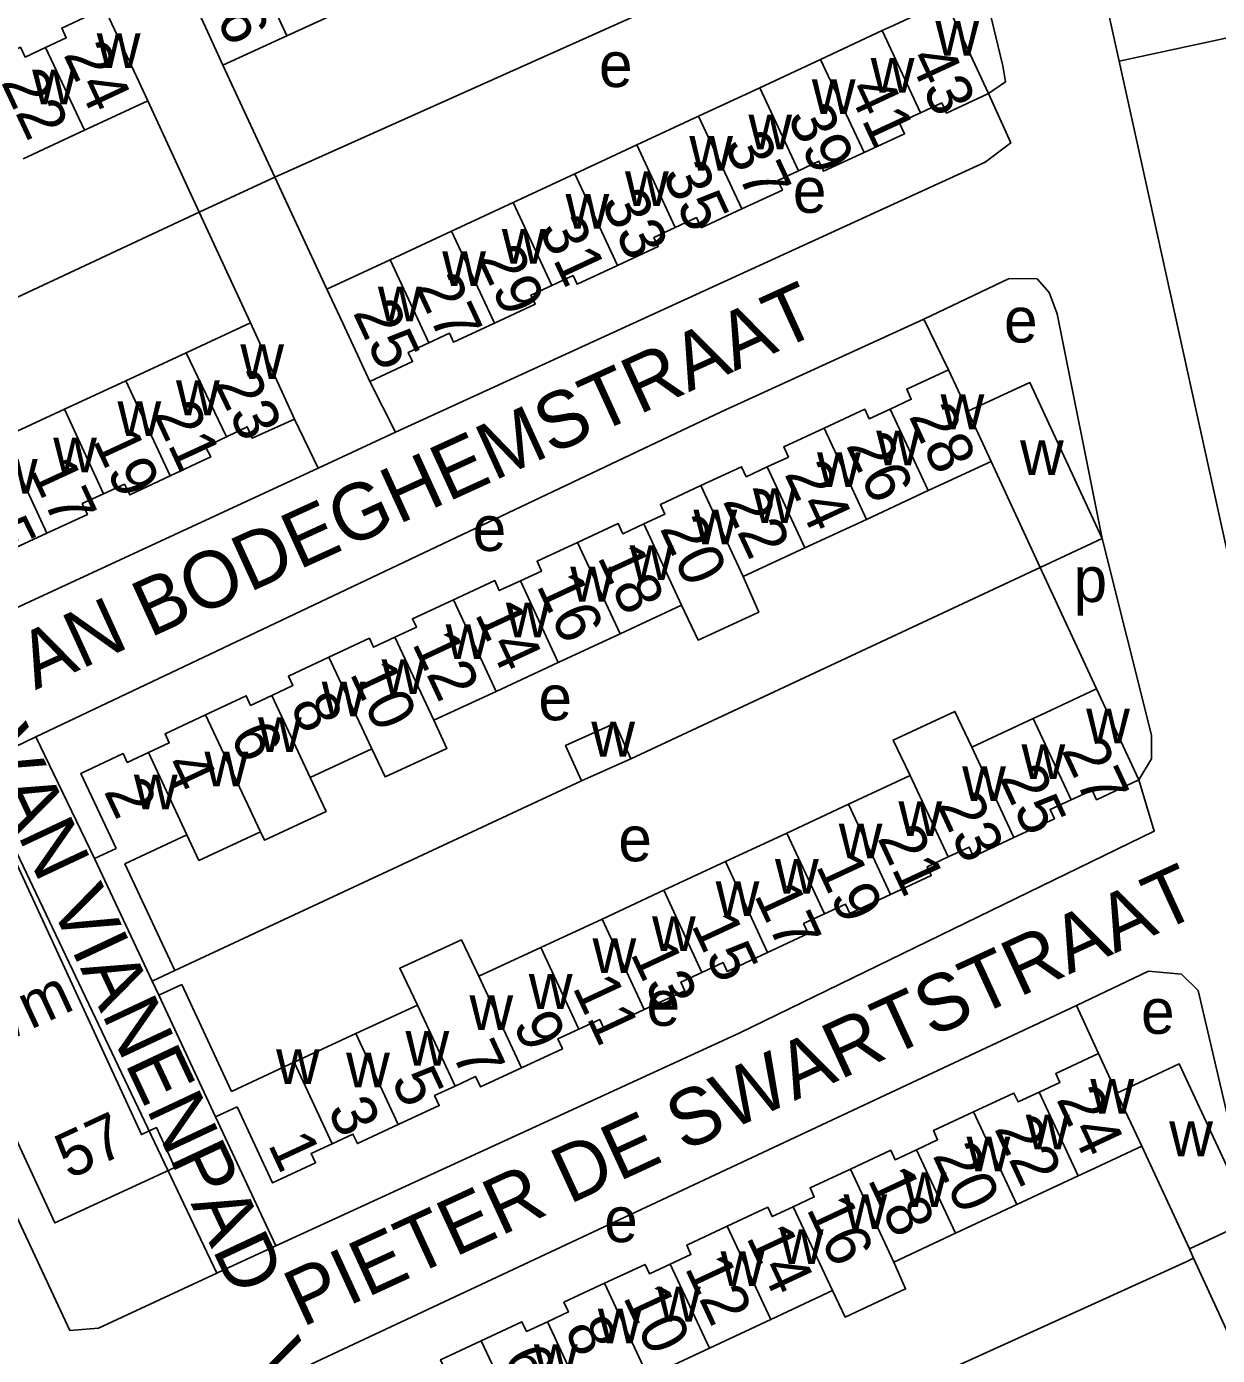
# Model space of a CAD drawing. Extents: x 159294 to 161936, y 384538 to 386517.
# Drawn here: x 160510.5 to 160615.8, y 386035.1 to 386152.7 of the extents above; entities that cross this region are included whole.
import ezdxf

# ---------------------------------------------------------------- set-up
doc = ezdxf.new("R2010")
doc.units = 0
for name, color, linetype in [('BLT_Basislijn', 7, 'Continuous'), ('BLT_Bebouwing', 7, 'Continuous'), ('BLT_Centroide', 7, 'Continuous'), ('BLT_Huisnummer', 7, 'Continuous'), ('BLT_Huisnummer_ tussenligend', 7, 'Continuous'), ('BLT_Huisnummer_reeks', 7, 'Continuous'), ('BLT_Onderverdeling_panden', 7, 'Continuous'), ('BLT_Plantopo', 7, 'Continuous'), ('BLT_Straatnaam', 7, 'Continuous')]:
    doc.layers.add(name, color=color, linetype=linetype)

msp = doc.modelspace()

# ---------------------------------------------------------------- linework, layer by layer
at = {"layer": 'BLT_Basislijn'}
for p, q in [((160532.44, 386139.32), (160587.53, 386164.03)), ((160622.9, 386153.02), (160607.14, 386149.59)), ((160532.44, 386139.32), (160527.84, 386149.24)), ((160525.74, 386136.24), (160521.2, 386146.1)), ((160525.74, 386136.24), (160532.44, 386139.32)), ((160532.44, 386139.32), (160537.05, 386129.43)), ((160530.28, 386126.43), (160525.74, 386136.24)), ((160589.87, 386126.77), (160592.05, 386122.29)), ((160543.12, 386116.76), (160540.85, 386121.25)), ((160534.19, 386117.91), (160536.27, 386113.58)), ((160536.27, 386113.58), (160543.12, 386116.76)), ((160600.15, 386104.8), (160563.95, 386087.86)), ((160605.14, 386094.04), (160600.15, 386104.8)), ((160511.31, 386089.8), (160516.48, 386079.04)), ((160505.93, 386087.24), (160527.32, 386042.35)), ((160559.57, 386085.9), (160523.6, 386069.12)), ((160521.58, 386068.17), (160522.17, 386066.93)), ((160535.64, 386034.3), (160603.36, 386066.03)), ((160605.3, 386061.77), (160603.36, 386066.03)), ((160527.18, 386056.18), (160532.53, 386044.75)), ((160613.37, 386044.48), (160613.71, 386043.66)), ((160613.71, 386043.66), (160618.34, 386033.62))]:
    msp.add_line(p, q, dxfattribs=at)
for points in [[(160595.57, 386146.73), (160597.09, 386147.76), (160596.85, 386149.18), (160592.34, 386167.93)], [(160605.31, 386157.85), (160607.14, 386149.59)], [(160607.14, 386149.59), (160618.9, 386096.17), (160624.79, 386067.94)], [(160595.57, 386146.73), (160597.54, 386142.36), (160595.27, 386140.66), (160543.12, 386116.76)], [(160525.74, 386136.24), (160500, 386124.21), (160459.85, 386105.89)], [(160589.87, 386126.77), (160597.41, 386130.36), (160599.87, 386130.33), (160600.94, 386129.12), (160601.65, 386127.23), (160605.64, 386107.35)], [(160511.31, 386089.8), (160571.92, 386118.56), (160589.87, 386126.77)], [(160536.27, 386113.58), (160500, 386096.79), (160489.79, 386092.43)], [(160608.89, 386085.99), (160610, 386087.86), (160609.99, 386089.96), (160605.64, 386107.35)], [(160511.31, 386089.8), (160506.93, 386087.71), (160505.93, 386087.24)], [(160608.89, 386085.99), (160610.24, 386081.46), (160573.52, 386063.59), (160532.53, 386044.75)], [(160493.33, 386081.42), (160502.8, 386061.88), (160514.29, 386037.27)], [(160618.87, 386047.05), (160614.13, 386067.35), (160612.64, 386068.8), (160609.73, 386069.07), (160603.36, 386066.03)], [(160532.53, 386044.75), (160527.98, 386042.66), (160527.32, 386042.35)], [(160613.71, 386043.66), (160613.06, 386043.34), (160547.81, 386013.69)], [(160527.32, 386042.35), (160516.84, 386037.48), (160514.29, 386037.27)]]:
    msp.add_lwpolyline(points, dxfattribs=at)
at = {"layer": 'BLT_Bebouwing'}
for p, q in [((160595.57, 386146.73), (160591.77, 386154.9)), ((160538.93, 386154.33), (160533.51, 386151.84)), ((160586.18, 386152.3), (160580.73, 386149.76)), ((160533.51, 386151.84), (160527.84, 386149.24)), ((160580.73, 386149.76), (160575.34, 386147.25)), ((160575.34, 386147.25), (160569.93, 386144.73)), ((160515.59, 386143.48), (160521.2, 386146.1)), ((160569.93, 386144.73), (160564.46, 386142.19)), ((160510.17, 386140.95), (160515.59, 386143.48)), ((160558.99, 386139.64), (160553.54, 386137.1)), ((160553.54, 386137.1), (160548.07, 386134.56)), ((160548.07, 386134.56), (160542.64, 386132.03)), ((160542.64, 386132.03), (160537.05, 386129.43)), ((160524.6, 386123.79), (160530.28, 386126.43)), ((160519.25, 386121.31), (160524.6, 386123.79)), ((160513.83, 386118.79), (160519.25, 386121.31)), ((160508.39, 386116.27), (160513.83, 386118.79)), ((160590.24, 386111.59), (160584.79, 386109.05)), ((160584.79, 386109.05), (160579.33, 386106.52)), ((160579.33, 386106.52), (160573.87, 386103.99)), ((160568.43, 386101.45), (160562.98, 386098.92)), ((160562.98, 386098.92), (160557.52, 386096.39)), ((160557.52, 386096.39), (160552.01, 386093.83)), ((160552.01, 386093.83), (160546.51, 386091.27)), ((160605.14, 386094.04), (160608.89, 386085.99)), ((160599.54, 386091.43), (160594.1, 386088.9)), ((160541.03, 386088.73), (160535.58, 386086.19)), ((160563.95, 386087.86), (160559.57, 386085.9)), ((160588.66, 386086.37), (160583.2, 386083.83)), ((160583.2, 386083.83), (160577.74, 386081.29)), ((160524.66, 386081.12), (160519.18, 386078.57)), ((160577.74, 386081.29), (160572.3, 386078.76)), ((160516.48, 386079.04), (160518.39, 386079.93)), ((160521.58, 386068.17), (160516.48, 386079.04)), ((160572.3, 386078.76), (160566.85, 386076.22)), ((160566.85, 386076.22), (160561.4, 386073.68)), ((160561.4, 386073.68), (160555.97, 386071.15)), ((160555.97, 386071.15), (160550.49, 386068.61)), ((160522.17, 386066.93), (160524.22, 386067.89)), ((160528.62, 386058.43), (160524.22, 386067.89)), ((160527.18, 386056.18), (160522.17, 386066.93)), ((160545.05, 386066.07), (160539.62, 386063.54)), ((160539.62, 386063.54), (160534.15, 386061)), ((160534.15, 386061), (160528.62, 386058.43)), ((160529.1, 386057.07), (160527.18, 386056.18)), ((160603.51, 386050.94), (160598.09, 386048.41)), ((160598.09, 386048.41), (160592.65, 386045.87)), ((160592.65, 386045.87), (160587.2, 386043.32)), ((160581.77, 386040.79), (160576.32, 386038.24)), ((160576.32, 386038.24), (160570.89, 386035.7)), ((160570.89, 386035.7), (160565.46, 386033.17))]:
    msp.add_line(p, q, dxfattribs=at)
for points in [[(160527.84, 386149.24), (160526.48, 386152.22), (160524.1, 386157.41)], [(160591.77, 386154.9), (160587.24, 386152.79), (160586.18, 386152.3)], [(160517.37, 386154.3), (160513.59, 386152.53), (160513.99, 386151.67), (160512.16, 386150.81)], [(160521.2, 386146.1), (160519.79, 386149.12), (160517.37, 386154.3)], [(160512.16, 386150.81), (160510.34, 386149.96), (160509.93, 386150.83), (160506.33, 386149.15)], [(160589.57, 386145.04), (160591.44, 386145.91), (160591.86, 386145), (160595.57, 386146.73)], [(160584.57, 386141.52), (160588.15, 386143.18), (160587.69, 386144.17), (160589.57, 386145.04)], [(160564.46, 386142.19), (160558.99, 386139.64)], [(160578.77, 386139.89), (160580.58, 386140.74), (160580.99, 386139.85), (160584.57, 386141.52)], [(160573.75, 386136.52), (160577.34, 386138.19), (160576.95, 386139.04), (160578.77, 386139.89)], [(160567.86, 386134.88), (160569.74, 386135.75), (160570.16, 386134.85), (160573.75, 386136.52)], [(160562.77, 386131.52), (160566.36, 386133.19), (160565.98, 386134), (160567.86, 386134.88)], [(160556.96, 386129.76), (160558.82, 386130.62), (160559.18, 386129.85), (160562.77, 386131.52)], [(160551.86, 386126.41), (160555.47, 386128.09), (160555.1, 386128.89), (160556.96, 386129.76)], [(160537.05, 386129.43), (160538.45, 386126.41), (160540.85, 386121.25)], [(160530.28, 386126.43), (160531.7, 386123.34), (160534.19, 386117.91)], [(160546.07, 386124.67), (160547.89, 386125.52), (160548.25, 386124.73), (160551.86, 386126.41)], [(160540.85, 386121.25), (160544.62, 386123.01), (160544.24, 386123.82), (160546.07, 386124.67)], [(160586.89, 386118.81), (160588.75, 386119.68), (160588.34, 386120.57), (160592.05, 386122.29)], [(160592.05, 386122.29), (160593.75, 386118.61)], [(160593.75, 386118.61), (160599.24, 386121.15), (160605.64, 386107.35)], [(160534.19, 386117.91), (160530.44, 386116.23), (160530, 386117.24), (160528.16, 386116.36)], [(160581.05, 386117.12), (160584.63, 386118.79), (160585.02, 386117.95), (160586.89, 386118.81)], [(160576.01, 386113.69), (160577.88, 386114.56), (160577.46, 386115.46), (160581.05, 386117.12)], [(160528.16, 386116.36), (160526.32, 386115.47), (160526.77, 386114.58), (160523.19, 386112.9)], [(160570.14, 386112.04), (160573.73, 386113.7), (160574.14, 386112.82), (160576.01, 386113.69)], [(160595.81, 386114.16), (160591.27, 386112.07), (160590.24, 386111.59)], [(160600.15, 386104.8), (160595.81, 386114.16)], [(160523.19, 386112.9), (160519.61, 386111.22), (160519.13, 386112.16), (160517.27, 386111.3)], [(160565.09, 386108.64), (160566.95, 386109.51), (160566.55, 386110.37), (160570.14, 386112.04)], [(160517.27, 386111.3), (160515.4, 386110.45), (160515.86, 386109.48), (160512.28, 386107.83)], [(160559.23, 386107), (160562.82, 386108.67), (160563.23, 386107.78), (160565.09, 386108.64)], [(160512.28, 386107.83), (160508.71, 386106.18), (160508.24, 386107.06), (160506.36, 386106.19)], [(160605.64, 386107.35), (160600.15, 386104.8)], [(160554.17, 386103.6), (160556.04, 386104.47), (160555.64, 386105.34), (160559.23, 386107)], [(160573.87, 386103.99), (160575.25, 386100.85), (160569.88, 386098.36), (160568.43, 386101.45)], [(160548.25, 386101.94), (160551.89, 386103.63), (160552.3, 386102.74), (160554.17, 386103.6)], [(160543.07, 386098.61), (160544.96, 386099.5), (160544.61, 386100.25), (160548.25, 386101.94)], [(160537.23, 386096.85), (160540.81, 386098.53), (160541.18, 386097.73), (160543.07, 386098.61)], [(160532.17, 386093.46), (160534.03, 386094.34), (160533.64, 386095.17), (160537.23, 386096.85)], [(160526.32, 386091.76), (160529.91, 386093.44), (160530.3, 386092.59), (160532.17, 386093.46)], [(160605.14, 386094.04), (160600.61, 386091.93), (160599.54, 386091.43)], [(160594.1, 386088.9), (160592.61, 386092.05), (160587.15, 386089.51), (160588.66, 386086.37)], [(160521.25, 386088.41), (160523.1, 386089.28), (160522.73, 386090.08), (160526.32, 386091.76)], [(160546.51, 386091.27), (160547.66, 386088.78), (160542.2, 386086.25), (160541.03, 386088.73)], [(160559.57, 386085.9), (160558.17, 386089.04), (160562.54, 386091), (160563.95, 386087.86)], [(160518.39, 386079.93), (160515.28, 386086.56), (160519.03, 386088.32), (160519.39, 386087.54), (160521.25, 386088.41)], [(160535.58, 386086.19), (160536.98, 386083.2), (160531.54, 386080.65), (160531.18, 386081.39)], [(160608.89, 386085.99), (160605.14, 386084.24), (160604.75, 386085.09), (160602.89, 386084.23)], [(160602.89, 386084.23), (160601.03, 386083.36), (160601.41, 386082.55), (160597.83, 386080.89)], [(160531.18, 386081.39), (160525.73, 386078.86), (160524.66, 386081.12)], [(160597.83, 386080.89), (160594.24, 386079.22), (160593.86, 386080.04), (160592.01, 386079.17)], [(160592.01, 386079.17), (160590.16, 386078.31), (160590.52, 386077.53), (160586.91, 386075.85)], [(160519.18, 386078.57), (160523.6, 386069.12)], [(160586.91, 386075.85), (160583.3, 386074.17), (160582.92, 386075), (160581.07, 386074.13)], [(160581.07, 386074.13), (160579.22, 386073.27), (160579.63, 386072.39), (160576.04, 386070.72)], [(160550.49, 386068.61), (160548.94, 386071.85), (160543.49, 386069.32), (160545.05, 386066.07)], [(160576.04, 386070.72), (160572.45, 386069.05), (160572.09, 386069.83), (160570.22, 386068.96)], [(160523.6, 386069.12), (160521.58, 386068.17)], [(160570.22, 386068.96), (160568.36, 386068.1), (160568.72, 386067.33), (160565.13, 386065.66)], [(160565.13, 386065.66), (160561.55, 386064), (160561.18, 386064.79), (160559.33, 386063.93)], [(160559.33, 386063.93), (160557.48, 386063.07), (160557.88, 386062.19), (160554.26, 386060.51)], [(160600.05, 386058.35), (160601.9, 386059.22), (160601.54, 386060.01), (160605.3, 386061.77)], [(160605.3, 386061.77), (160606.93, 386058.27)], [(160554.26, 386060.51), (160550.64, 386058.82), (160550.2, 386059.75), (160548.39, 386058.9)], [(160606.93, 386058.27), (160612.45, 386060.85), (160618.87, 386047.05)], [(160548.39, 386058.9), (160546.57, 386058.06), (160546.98, 386057.17), (160543.36, 386055.49)], [(160594.26, 386056.62), (160597.82, 386058.28), (160598.19, 386057.49), (160600.05, 386058.35)], [(160537.5, 386053.79), (160535.65, 386052.93), (160536.05, 386052.09), (160532.24, 386050.32), (160529.1, 386057.07)], [(160589.2, 386053.26), (160591.08, 386054.14), (160590.7, 386054.96), (160594.26, 386056.62)], [(160543.36, 386055.49), (160539.74, 386053.8), (160539.35, 386054.65), (160537.5, 386053.79)], [(160583.36, 386051.55), (160586.93, 386053.22), (160587.32, 386052.38), (160589.2, 386053.26)], [(160609.13, 386053.57), (160604.6, 386051.45), (160603.51, 386050.94)], [(160613.37, 386044.48), (160609.13, 386053.57)], [(160578.3, 386048.21), (160580.16, 386049.08), (160579.79, 386049.88), (160583.36, 386051.55)], [(160572.47, 386046.49), (160576.06, 386048.17), (160576.45, 386047.34), (160578.3, 386048.21)], [(160567.42, 386043.14), (160569.25, 386043.99), (160568.88, 386044.81), (160572.47, 386046.49)], [(160618.87, 386047.05), (160613.37, 386044.48)], [(160561.6, 386041.44), (160565.19, 386043.12), (160565.58, 386042.28), (160567.42, 386043.14)], [(160587.2, 386043.32), (160588.24, 386040.94), (160582.91, 386038.45), (160581.77, 386040.79)], [(160556.56, 386038.04), (160558.42, 386038.91), (160558.02, 386039.77), (160561.6, 386041.44)], [(160550.7, 386036.36), (160554.3, 386038.04), (160554.7, 386037.18), (160556.56, 386038.04)], [(160545.65, 386032.93), (160547.52, 386033.8), (160547.11, 386034.68), (160550.7, 386036.36)]]:
    msp.add_lwpolyline(points, dxfattribs=at)
at = {"layer": 'BLT_Onderverdeling_panden'}
for p, q in [((160530.1, 386159.27), (160533.51, 386151.84)), ((160589.57, 386145.04), (160586.18, 386152.3)), ((160512.16, 386150.81), (160515.59, 386143.48)), ((160584.57, 386141.52), (160580.73, 386149.76)), ((160578.77, 386139.89), (160575.34, 386147.25)), ((160573.75, 386136.52), (160569.93, 386144.73)), ((160567.86, 386134.88), (160564.46, 386142.19)), ((160562.77, 386131.52), (160558.99, 386139.64)), ((160556.96, 386129.76), (160553.54, 386137.1)), ((160551.86, 386126.41), (160548.07, 386134.56)), ((160546.07, 386124.67), (160542.64, 386132.03)), ((160528.16, 386116.36), (160524.6, 386123.79)), ((160523.19, 386112.9), (160519.25, 386121.31)), ((160517.27, 386111.3), (160513.83, 386118.79)), ((160586.89, 386118.81), (160590.24, 386111.59)), ((160593.75, 386118.61), (160595.81, 386114.16)), ((160581.05, 386117.12), (160584.79, 386109.05)), ((160512.28, 386107.83), (160508.39, 386116.27)), ((160576.01, 386113.69), (160579.33, 386106.52)), ((160570.14, 386112.04), (160573.87, 386103.99)), ((160565.09, 386108.64), (160568.43, 386101.45)), ((160559.23, 386107), (160562.98, 386098.92)), ((160554.17, 386103.6), (160557.52, 386096.39)), ((160548.25, 386101.94), (160552.01, 386093.83)), ((160543.07, 386098.61), (160546.51, 386091.27)), ((160537.23, 386096.85), (160541.03, 386088.73)), ((160532.17, 386093.46), (160535.58, 386086.19)), ((160526.32, 386091.76), (160531.18, 386081.39)), ((160602.89, 386084.23), (160599.54, 386091.43)), ((160597.83, 386080.89), (160594.1, 386088.9)), ((160521.25, 386088.41), (160524.66, 386081.12)), ((160592.01, 386079.17), (160588.66, 386086.37)), ((160586.91, 386075.85), (160583.2, 386083.83)), ((160581.07, 386074.13), (160577.74, 386081.29)), ((160576.04, 386070.72), (160572.3, 386078.76)), ((160570.22, 386068.96), (160566.85, 386076.22)), ((160565.13, 386065.66), (160561.4, 386073.68)), ((160559.33, 386063.93), (160555.97, 386071.15)), ((160554.26, 386060.51), (160550.49, 386068.61)), ((160548.39, 386058.9), (160545.05, 386066.07)), ((160543.36, 386055.49), (160539.62, 386063.54)), ((160537.5, 386053.79), (160534.15, 386061)), ((160600.05, 386058.35), (160603.51, 386050.94)), ((160606.93, 386058.27), (160609.13, 386053.57)), ((160594.26, 386056.62), (160598.09, 386048.41)), ((160589.2, 386053.26), (160592.65, 386045.87)), ((160583.36, 386051.55), (160587.2, 386043.32)), ((160578.3, 386048.21), (160581.77, 386040.79)), ((160572.47, 386046.49), (160576.32, 386038.24)), ((160567.42, 386043.14), (160570.89, 386035.7)), ((160561.6, 386041.44), (160565.46, 386033.17)), ((160556.56, 386038.04), (160560.02, 386030.63)), ((160550.7, 386036.36), (160554.57, 386028.08))]:
    msp.add_line(p, q, dxfattribs=at)
at = {"layer": 'BLT_Plantopo'}
msp.add_lwpolyline([(160498.17, 386078.78), (160507.48, 386083.08), (160520.64, 386054.61), (160521.96, 386055.22), (160523.59, 386051.7), (160512.97, 386046.79)], close=True, dxfattribs=at)

# ---------------------------------------------------------------- texts
at = {"layer": 'BLT_Centroide'}
for s, p in [('w', (160516.69, 386148.98)), ('w', (160590.88, 386150.08)), ('e', (160561.12, 386147.31)), ('w', (160585.16, 386146.8)), ('w', (160510.97, 386145.78)), ('w', (160579.95, 386144.92)), ('w', (160574.34, 386141.8)), ('w', (160569.11, 386139.91)), ('w', (160563.42, 386136.77)), ('e', (160578.27, 386136.18)), ('w', (160558.16, 386134.78)), ('w', (160552.52, 386131.67)), ('w', (160547.25, 386129.7)), ('w', (160541.56, 386126.56)), ('e', (160596.95, 386124.7)), ('w', (160529.39, 386121.47)), ('w', (160523.7, 386118.27)), ('w', (160518.52, 386116.42)), ('w', (160591.34, 386117.03)), ('w', (160585.64, 386113.84)), ('w', (160512.83, 386113.22)), ('w', (160598.37, 386112.97)), ('w', (160507.59, 386111.33)), ('w', (160580.41, 386111.92)), ('w', (160574.73, 386108.73)), ('w', (160569.48, 386106.83)), ('e', (160549.94, 386106.25)), ('w', (160563.83, 386103.69)), ('w', (160558.58, 386101.78)), ('p', (160603.1, 386101.74)), ('w', (160552.88, 386098.61)), ('w', (160547.55, 386096.69)), ('w', (160541.88, 386093.59)), ('w', (160536.59, 386091.61)), ('e', (160555.76, 386091.27)), ('w', (160604.22, 386089.22)), ('w', (160530.95, 386088.45)), ('w', (160560.44, 386088.06)), ('w', (160598.5, 386086.06)), ('w', (160526.22, 386085.41)), ('w', (160519.97, 386083.38)), ('w', (160593.25, 386084.12)), ('w', (160587.61, 386081.03)), ('e', (160562.83, 386078.79)), ('w', (160582.33, 386079.06)), ('w', (160576.69, 386075.91)), ('w', (160571.44, 386073.94)), ('w', (160565.81, 386070.86)), ('w', (160560.55, 386068.89)), ('w', (160554.91, 386065.73)), ('e', (160565.32, 386064.23)), ('w', (160549.66, 386063.86)), ('e', (160609.07, 386063.52)), ('w', (160544, 386060.69)), ('w', (160532.55, 386059.09)), ('w', (160538.75, 386058.77)), ('w', (160604.59, 386056.44)), ('w', (160598.89, 386053.3)), ('w', (160611.57, 386052.69)), ('w', (160593.64, 386051.34)), ('w', (160588, 386048.2)), ('w', (160582.75, 386046.25)), ('e', (160561.58, 386045.09)), ('w', (160577.12, 386043.14)), ('w', (160571.88, 386041.19)), ('w', (160566.25, 386038.06)), ('w', (160561.02, 386036.12)), ('w', (160555.36, 386032.97))]:
    msp.add_text(s, height=4, dxfattribs=at).set_placement(p)
at = {"layer": 'BLT_Huisnummer'}
for s, rotation, p in [('26', 294.6418, (160525.98, 386156.14)), ('24', 295.052, (160513.7, 386150.2)), ('43', 294.953, (160588.45, 386149.86)), ('37', 294.9691, (160572.14, 386142.22)), ('33', 294.9632, (160561.27, 386137.12)), ('29', 294.9645, (160550.33, 386132.17)), ('25', 294.9622, (160539.31, 386127.36)), ('23', 295.6109, (160527.05, 386121.08)), ('28', 294.8666, (160588.49, 386118.19)), ('17', 294.7812, (160510.7, 386113.4)), ('22', 294.8788, (160572.03, 386110.68)), ('18', 294.8788, (160560.93, 386105.73)), ('14', 294.8938, (160550.09, 386100.69)), ('10', 295.1072, (160539.02, 386095.43)), ('6', 295.107, (160528.42, 386089.97)), ('27', 294.959, (160602.01, 386088.61)), ('2', 295.0949, (160517.27, 386084.99)), ('21', 294.9453, (160585.71, 386080.85)), ('17', 294.9513, (160574.8, 386075.81)), ('13', 294.9543, (160563.85, 386070.64)), ('9', 294.953, (160553.46, 386064.38)), ('5', 294.9526, (160542.69, 386059.43)), ('24', 295.0334, (160601.54, 386057.74)), ('1', 294.9574, (160531.79, 386053.74)), ('18', 295.0321, (160584.85, 386050.64)), ('14', 295.0359, (160574.1, 386045.53)), ('10', 295.0268, (160563.2, 386040.24)), ('6', 295.0362, (160552.56, 386034.86))]:
    msp.add_text(s, height=4, rotation=rotation, dxfattribs=at).set_placement(p)
at = {"layer": 'BLT_Huisnummer_ tussenligend'}
for s, rotation, p in [('22', 295.0544, (160508.18, 386147.76)), ('41', 294.9691, (160583.06, 386147.12)), ('39', 294.9691, (160577.73, 386144.69)), ('35', 294.9632, (160566.67, 386139.6)), ('31', 294.9645, (160555.75, 386134.77)), ('27', 294.9622, (160544.8, 386129.68)), ('21', 294.7812, (160521.67, 386118.38)), ('19', 294.7812, (160516.29, 386116.05)), ('26', 294.8788, (160582.93, 386115.61)), ('24', 294.8788, (160577.48, 386113.09)), ('15', 295.9343, (160505.32, 386110.73)), ('20', 294.8788, (160566.46, 386108.26)), ('16', 294.8938, (160555.54, 386103.21)), ('12', 295.1072, (160544.54, 386098.08)), ('8', 295.107, (160533.74, 386092.56)), ('4', 295.0949, (160522.52, 386087.33)), ('25', 294.9453, (160596.5, 386086.19)), ('23', 294.9453, (160590.98, 386083.79)), ('19', 294.9513, (160580.26, 386078.4)), ('15', 294.9543, (160569.24, 386073.17)), ('11', 294.953, (160558.73, 386067.65)), ('7', 294.9526, (160548.07, 386061.78)), ('3', 294.9574, (160537.05, 386056.81)), ('22', 295.0321, (160596.05, 386055.15)), ('20', 295.0321, (160590.59, 386052.77)), ('16', 295.0359, (160579.43, 386048.05)), ('12', 295.0268, (160568.66, 386042.82)), ('8', 295.0362, (160558.02, 386037.38))]:
    msp.add_text(s, height=4, rotation=rotation, dxfattribs=at).set_placement(p)
at = {"layer": 'BLT_Huisnummer_reeks'}
for s, rotation, p in [('t/m', 24.8143, (160508.13, 386062.62)), ('57', 24.8199, (160514.23, 386050.61))]:
    msp.add_text(s, height=4, rotation=rotation, dxfattribs=at).set_placement(p)
at = {"layer": 'BLT_Straatnaam'}
for s, rotation, p in [('VAN DER HARTSTRAAT', 25.0678, (160482.19, 386146.87)), ('VAN BODEGHEMSTRAAT', 24.52, (160507.19, 386092.07)), ('VAN VIANENPAD', 295.1468, (160505.87, 386089.18)), ('PIETER DE SWARTSTRAAT', 24.7269, (160534.86, 386037.52)), ('VAN VIANENPAD', 295.1468, (160529.96, 386034.87))]:
    msp.add_text(s, height=4.9999, rotation=rotation, dxfattribs=at).set_placement(p)

doc.saveas('drawing.dxf')
